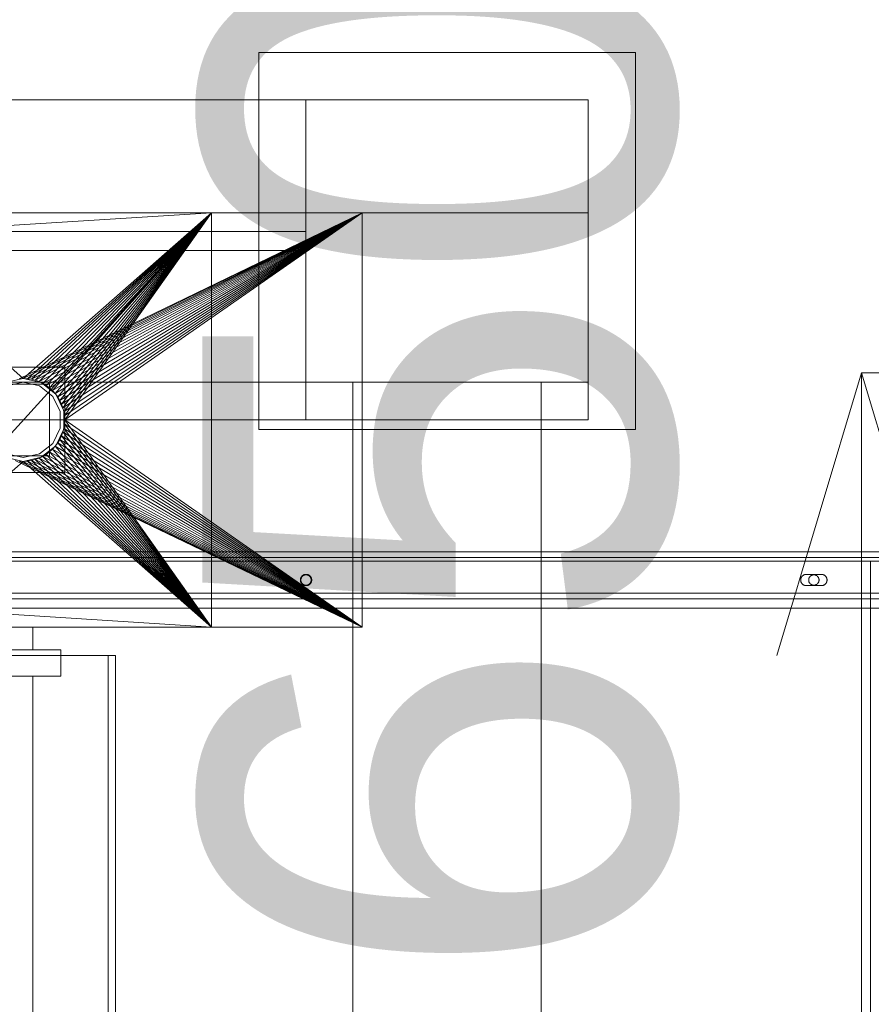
# Model space of a CAD drawing. Header units: millimetres. Extents: x -1970 to 61924, y -58230 to 6847.
# Tile 610 of 656: x 25648 to 26100, y -17990 to -17468. Entities that reach past the tile are written whole.
import ezdxf

# ---------------------------------------------------------------- set-up
doc = ezdxf.new("R2010")
doc.units = ezdxf.units.MM
for name, color, linetype, lineweight in [('COTAS_P', 1, 'Continuous', 0), ('superior_briquetadora', 7, 'Continuous', 0), ('superior_C05', 7, 'Continuous', 0)]:
    doc.layers.add(name, color=color, linetype=linetype, lineweight=lineweight)
doc.dimstyles.new('R19_100', dxfattribs={"dimtxt": 250, "dimasz": 150, "dimexe": 150, "dimexo": 80, "dimgap": 100, "dimtad": 1, "dimtih": 1, "dimtoh": 1, "dimdsep": 46, "dimcen": 0.09, "dimadec": 0, "dimazin": 0, "dimtfac": 1, "dimtdec": 4, "dimtofl": 0, "dimtmove": 0, "dimatfit": 3, "dimfxl": 1, "dimtolj": 1, "dimtzin": 0, "dimarcsym": 0})

# ---------------------------------------------------------------- blocks, each defined once
blk = doc.blocks.new('DIM_R26_29')
at = {"layer": 'COTAS_P'}
for p, q in [((24250.07, -17080), (24400.07, -17035)), ((26750.07, -17080), (26600.07, -17035)), ((24250.07, -17980), (24250.07, -17080)), ((24250.07, -17080), (26750.07, -17080)), ((24250.07, -17080), (24400.07, -17125)), ((26750.07, -17080), (26600.07, -17125)), ((26750.07, -17980), (26750.07, -17080))]:
    blk.add_line(p, q, dxfattribs=at)
blk.add_text('2500 P', height=250, dxfattribs=at).set_placement((25500.07, -16980))
blk = doc.blocks.new('DIM_R26_42')
at = {"layer": 'COTAS_P'}
for p, q in [((26095.07, -17655), (26050.07, -17805)), ((26795.07, -17655), (26095.07, -17655)), ((26095.07, -18305), (26095.07, -17655)), ((26095.07, -17655), (26140.07, -17805)), ((26095.07, -18305), (26050.07, -18155)), ((26095.07, -18305), (26140.07, -18155)), ((26795.07, -18305), (26095.07, -18305))]:
    blk.add_line(p, q, dxfattribs=at)
blk.add_text('650 P', height=250, rotation=90, dxfattribs=at).set_placement((25995.07, -17980))

msp = doc.modelspace()

# ---------------------------------------------------------------- linework, layer by layer
at = {"layer": 'superior_briquetadora'}
for p, q in [((25775.067, -17685), (25775.067, -17485)), ((25775.067, -17485), (25975.067, -17485)), ((25975.067, -17685), (25975.067, -17485)), ((23750.067, -17510), (25950.067, -17510)), ((23900.067, -17510), (25800.067, -17510)), ((25800.067, -17660), (25800.067, -17510)), ((25800.067, -17510), (25950.067, -17510)), ((25950.067, -17660), (25950.067, -17510)), ((25950.067, -17570), (25950.067, -17510)), ((25950.067, -17680), (25950.067, -17510)), ((23750.067, -17570), (25950.067, -17570)), ((23870.067, -17570), (25830.067, -17570)), ((25746.067, -17570), (24243.401, -17570)), ((25350.067, -17570), (25830.067, -17570)), ((25746.067, -17570), (25470.067, -17570)), ((25750.067, -17570), (25550.067, -17570)), ((25550.067, -17570), (25650.067, -17658)), ((25550.067, -17570), (25770.898, -17570)), ((25550.067, -17570), (25830.067, -17570)), ((25550.067, -17790), (25750.067, -17570)), ((25750.067, -17570), (25561.091, -17778)), ((25750.067, -17570), (25561.091, -17582)), ((25830.067, -17570), (25647.911, -17658.106)), ((25650.067, -17658), (25750.067, -17570)), ((25830.067, -17570), (25650.067, -17658)), ((25652.224, -17658.106), (25750.067, -17570)), ((25830.067, -17570), (25652.224, -17658.106)), ((25654.359, -17658.423), (25750.067, -17570)), ((25830.067, -17570), (25654.359, -17658.423)), ((25656.454, -17658.947), (25750.067, -17570)), ((25830.067, -17570), (25656.454, -17658.947)), ((25658.487, -17659.675), (25750.067, -17570)), ((25830.067, -17570), (25658.487, -17659.675)), ((25660.438, -17660.598), (25750.067, -17570)), ((25830.067, -17570), (25660.438, -17660.598)), ((25662.29, -17661.708), (25750.067, -17570)), ((25830.067, -17570), (25662.29, -17661.708)), ((25664.024, -17662.994), (25750.067, -17570)), ((25830.067, -17570), (25664.024, -17662.994)), ((25665.624, -17664.444), (25750.067, -17570)), ((25830.067, -17570), (25665.624, -17664.444)), ((25667.074, -17666.043), (25750.067, -17570)), ((25830.067, -17570), (25667.074, -17666.043)), ((25668.36, -17667.777), (25750.067, -17570)), ((25830.067, -17570), (25668.36, -17667.777)), ((25669.47, -17669.629), (25750.067, -17570)), ((25830.067, -17570), (25669.47, -17669.629)), ((25670.393, -17671.581), (25750.067, -17570)), ((25830.067, -17570), (25670.393, -17671.581)), ((25671.12, -17673.614), (25750.067, -17570)), ((25830.067, -17570), (25671.12, -17673.614)), ((25671.645, -17675.708), (25750.067, -17570)), ((25830.067, -17570), (25671.645, -17675.708)), ((25671.962, -17677.844), (25750.067, -17570)), ((25830.067, -17570), (25671.962, -17677.844)), ((25750.067, -17570), (25672.067, -17680)), ((25830.067, -17570), (25672.067, -17680)), ((25770.898, -17570), (25746.067, -17570)), ((25750.067, -17790), (25750.067, -17570)), ((25750.067, -17570), (25813.162, -17570)), ((25750.067, -17570), (25819.673, -17570)), ((25750.067, -17570), (25820.656, -17570)), ((25830.067, -17570), (25750.067, -17570)), ((25813.162, -17570), (25770.898, -17570)), ((25819.673, -17570), (25813.162, -17570)), ((25820.656, -17570), (25819.673, -17570)), ((25830.067, -17570), (25820.656, -17570)), ((25830.067, -17583.45), (25830.067, -17570)), ((25830.067, -17570), (25830.067, -17790)), ((25950.067, -17680), (25950.067, -17570)), ((23900.067, -17580), (25800.067, -17580)), ((25800.067, -17590), (25800.067, -17580)), ((25830.067, -17790), (25830.067, -17583.45)), ((23900.067, -17590), (25800.067, -17590)), ((25672.067, -17652), (25628.067, -17652)), ((25672.067, -17708), (25672.067, -17652)), ((25650.067, -17658), (25640.522, -17660.179)), ((25650.067, -17658), (25647.911, -17658.106)), ((25659.613, -17660.179), (25650.067, -17658)), ((25652.224, -17658.106), (25650.067, -17658)), ((25654.359, -17658.423), (25652.224, -17658.106)), ((25656.454, -17658.947), (25654.359, -17658.423)), ((25658.487, -17659.675), (25656.454, -17658.947)), ((23900.067, -17660), (25800.067, -17660)), ((25664.067, -17661), (25636.067, -17661)), ((25650.067, -17660), (25641.39, -17661.981)), ((25658.745, -17661.981), (25650.067, -17660)), ((25660.438, -17660.598), (25658.487, -17659.675)), ((25665.704, -17667.53), (25658.745, -17661.981)), ((25667.268, -17666.283), (25659.613, -17660.179)), ((25662.29, -17661.708), (25660.438, -17660.598)), ((25664.024, -17662.994), (25662.29, -17661.708)), ((25665.624, -17664.444), (25664.024, -17662.994)), ((25664.067, -17699), (25664.067, -17661)), ((25667.074, -17666.043), (25665.624, -17664.444)), ((25800.067, -17660), (25950.067, -17660)), ((25800.067, -17680), (25800.067, -17660)), ((25825.067, -18720.639), (25825.067, -17660)), ((25825.067, -17660), (25925.067, -17660)), ((25825.067, -18674.804), (25825.067, -17660)), ((25925.067, -18720.639), (25925.067, -17660)), ((25925.067, -18674.804), (25925.067, -17660)), ((25950.067, -17680), (25950.067, -17660)), ((25669.566, -17675.55), (25665.704, -17667.53)), ((25668.36, -17667.777), (25667.074, -17666.043)), ((25671.516, -17675.105), (25667.268, -17666.283)), ((25669.47, -17669.629), (25668.36, -17667.777)), ((25670.393, -17671.581), (25669.47, -17669.629)), ((25671.12, -17673.614), (25670.393, -17671.581)), ((25671.645, -17675.708), (25671.12, -17673.614)), ((25950.067, -17680), (23750.067, -17680)), ((24150.067, -17680), (25950.067, -17680)), ((24150.067, -17680), (25800.067, -17680)), ((25669.566, -17684.45), (25669.566, -17675.55)), ((25671.516, -17684.895), (25671.516, -17675.105)), ((25671.962, -17677.844), (25671.645, -17675.708)), ((25672.067, -17680), (25671.962, -17677.844)), ((25672.067, -17680), (25671.962, -17682.156)), ((25672.067, -17680), (25750.067, -17790)), ((25672.067, -17680), (25830.067, -17790)), ((25800.067, -17680), (25950.067, -17680)), ((25665.704, -17692.47), (25669.566, -17684.45)), ((25667.268, -17693.717), (25671.516, -17684.895)), ((25671.645, -17684.292), (25671.12, -17686.386)), ((25671.645, -17684.292), (25671.962, -17682.156)), ((25671.645, -17684.292), (25750.067, -17790)), ((25830.067, -17790), (25671.645, -17684.292)), ((25671.962, -17682.156), (25750.067, -17790)), ((25830.067, -17790), (25671.962, -17682.156)), ((25775.067, -17685), (25975.067, -17685)), ((25668.36, -17692.223), (25669.47, -17690.371)), ((25670.393, -17688.419), (25669.47, -17690.371)), ((25669.47, -17690.371), (25750.067, -17790)), ((25830.067, -17790), (25669.47, -17690.371)), ((25670.393, -17688.419), (25671.12, -17686.386)), ((25670.393, -17688.419), (25750.067, -17790)), ((25830.067, -17790), (25670.393, -17688.419)), ((25671.12, -17686.386), (25750.067, -17790)), ((25830.067, -17790), (25671.12, -17686.386)), ((25658.745, -17698.019), (25665.704, -17692.47)), ((25659.613, -17699.821), (25667.268, -17693.717)), ((25664.024, -17697.006), (25665.624, -17695.556)), ((25667.074, -17693.957), (25665.624, -17695.556)), ((25665.624, -17695.556), (25750.067, -17790)), ((25830.067, -17790), (25665.624, -17695.556)), ((25667.074, -17693.957), (25668.36, -17692.223)), ((25667.074, -17693.957), (25750.067, -17790)), ((25830.067, -17790), (25667.074, -17693.957)), ((25668.36, -17692.223), (25750.067, -17790)), ((25830.067, -17790), (25668.36, -17692.223)), ((25636.067, -17699), (25664.067, -17699)), ((25640.522, -17699.821), (25650.067, -17702)), ((25641.39, -17698.019), (25650.067, -17700)), ((25650.067, -17700), (25658.745, -17698.019)), ((25650.067, -17702), (25659.613, -17699.821)), ((25654.359, -17701.577), (25656.454, -17701.053)), ((25656.454, -17701.053), (25658.487, -17700.325)), ((25656.454, -17701.053), (25750.067, -17790)), ((25656.454, -17701.053), (25830.067, -17790)), ((25658.487, -17700.325), (25660.438, -17699.402)), ((25658.487, -17700.325), (25750.067, -17790)), ((25658.487, -17700.325), (25830.067, -17790)), ((25662.29, -17698.292), (25660.438, -17699.402)), ((25660.438, -17699.402), (25750.067, -17790)), ((25660.438, -17699.402), (25830.067, -17790)), ((25664.024, -17697.006), (25662.29, -17698.292)), ((25662.29, -17698.292), (25750.067, -17790)), ((25662.29, -17698.292), (25830.067, -17790)), ((25664.024, -17697.006), (25750.067, -17790)), ((25664.024, -17697.006), (25830.067, -17790)), ((25650.067, -17702), (25550.067, -17790)), ((25645.775, -17701.577), (25830.067, -17790)), ((25647.911, -17701.894), (25650.067, -17702)), ((25647.911, -17701.894), (25830.067, -17790)), ((25650.067, -17702), (25652.224, -17701.894)), ((25650.067, -17702), (25750.067, -17790)), ((25650.067, -17702), (25830.067, -17790)), ((25652.224, -17701.894), (25654.359, -17701.577)), ((25652.224, -17701.894), (25750.067, -17790)), ((25652.224, -17701.894), (25830.067, -17790)), ((25654.359, -17701.577), (25750.067, -17790)), ((25654.359, -17701.577), (25830.067, -17790)), ((25628.067, -17708), (25672.067, -17708)), ((25750.067, -17790), (25561.091, -17778)), ((25830.067, -17790), (23870.067, -17790)), ((25830.067, -17790), (25350.067, -17790)), ((25456.734, -17790), (25746.067, -17790)), ((25470.067, -17790), (25746.067, -17790)), ((25550.067, -17790), (25750.067, -17790)), ((25550.067, -17790), (25770.898, -17790)), ((25830.067, -17790), (25550.067, -17790)), ((25645.655, -17790), (25652.592, -17790)), ((25652.592, -17790), (25655.067, -17790)), ((25655.067, -17790), (25655.067, -17802)), ((25746.067, -17790), (25770.898, -17790)), ((25750.067, -17790), (25813.162, -17790)), ((25819.673, -17790), (25750.067, -17790)), ((25820.656, -17790), (25750.067, -17790)), ((25830.067, -17790), (25750.067, -17790)), ((25770.898, -17790), (25813.162, -17790)), ((25813.162, -17790), (25819.673, -17790)), ((25819.673, -17790), (25820.656, -17790)), ((25820.656, -17790), (25830.067, -17790)), ((25670.067, -17802), (25590.067, -17802)), ((25605.067, -17805), (25695.067, -17805)), ((25699.067, -17805), (25609.067, -17805)), ((25652.592, -17802), (25645.655, -17802)), ((25655.067, -17802), (25652.592, -17802)), ((25670.067, -17816), (25670.067, -17802)), ((25695.067, -17805), (25695.067, -18195)), ((25695.067, -17805), (25699.067, -17805)), ((25699.067, -17805), (25699.067, -18195)), ((25670.067, -17816), (25590.067, -17816)), ((25645.655, -17816), (25652.592, -17816)), ((25652.592, -17816), (25655.067, -17816)), ((25655.067, -17816), (25655.067, -18194))]:
    msp.add_line(p, q, dxfattribs=at)
at = {"layer": 'superior_C05'}
for p, q in [((24310.067, -17750), (26690.067, -17750)), ((24310.067, -17753), (26690.067, -17753)), ((24300.067, -17755), (26700.067, -17755)), ((24310.067, -17755), (26690.067, -17755)), ((25500.567, -17755), (26099.817, -17755)), ((26099.817, -18205), (26099.817, -17755)), ((25797.428, -17763.835), (25797.373, -17763.974)), ((25797.49, -17763.698), (25797.428, -17763.835)), ((25797.558, -17763.565), (25797.49, -17763.698)), ((25797.633, -17763.436), (25797.558, -17763.565)), ((25797.714, -17763.31), (25797.633, -17763.436)), ((25797.715, -17763.807), (25797.658, -17763.932)), ((25797.801, -17763.189), (25797.714, -17763.31)), ((25797.777, -17763.685), (25797.715, -17763.807)), ((25797.846, -17763.566), (25797.777, -17763.685)), ((25797.894, -17763.072), (25797.801, -17763.189)), ((25797.92, -17763.451), (25797.846, -17763.566)), ((25797.993, -17762.959), (25797.894, -17763.072)), ((25798, -17763.34), (25797.92, -17763.451)), ((25798.098, -17762.852), (25797.993, -17762.959)), ((25798.086, -17763.232), (25798, -17763.34)), ((25798.177, -17763.13), (25798.086, -17763.232)), ((25798.207, -17762.751), (25798.098, -17762.852)), ((25798.272, -17763.031), (25798.177, -17763.13)), ((25798.322, -17762.655), (25798.207, -17762.751)), ((25798.373, -17762.938), (25798.272, -17763.031)), ((25798.441, -17762.564), (25798.322, -17762.655)), ((25798.478, -17762.85), (25798.373, -17762.938)), ((25798.565, -17762.48), (25798.441, -17762.564)), ((25798.587, -17762.767), (25798.478, -17762.85)), ((25798.692, -17762.402), (25798.565, -17762.48)), ((25798.7, -17762.69), (25798.587, -17762.767)), ((25798.824, -17762.33), (25798.692, -17762.402)), ((25798.817, -17762.618), (25798.7, -17762.69)), ((25798.938, -17762.553), (25798.817, -17762.618)), ((25798.959, -17762.265), (25798.824, -17762.33)), ((25799.061, -17762.493), (25798.938, -17762.553)), ((25799.096, -17762.207), (25798.959, -17762.265)), ((25799.188, -17762.44), (25799.061, -17762.493)), ((25799.237, -17762.156), (25799.096, -17762.207)), ((25799.317, -17762.393), (25799.188, -17762.44)), ((25799.38, -17762.112), (25799.237, -17762.156)), ((25799.448, -17762.353), (25799.317, -17762.393)), ((25799.525, -17762.075), (25799.38, -17762.112)), ((25799.581, -17762.319), (25799.448, -17762.353)), ((25799.672, -17762.046), (25799.525, -17762.075)), ((25799.715, -17762.292), (25799.581, -17762.319)), ((25799.819, -17762.023), (25799.672, -17762.046)), ((25799.851, -17762.271), (25799.715, -17762.292)), ((25799.968, -17762.008), (25799.819, -17762.023)), ((25799.987, -17762.258), (25799.851, -17762.271)), ((25800.118, -17762.001), (25799.968, -17762.008)), ((25800.124, -17762.251), (25799.987, -17762.258)), ((25800.267, -17762.001), (25800.118, -17762.001)), ((25800.261, -17762.251), (25800.124, -17762.251)), ((25800.398, -17762.258), (25800.261, -17762.251)), ((25800.417, -17762.008), (25800.267, -17762.001)), ((25800.534, -17762.271), (25800.398, -17762.258)), ((25800.566, -17762.023), (25800.417, -17762.008)), ((25800.67, -17762.292), (25800.534, -17762.271)), ((25800.713, -17762.046), (25800.566, -17762.023)), ((25800.804, -17762.319), (25800.67, -17762.292)), ((25800.86, -17762.075), (25800.713, -17762.046)), ((25800.937, -17762.353), (25800.804, -17762.319)), ((25801.005, -17762.112), (25800.86, -17762.075)), ((25801.068, -17762.393), (25800.937, -17762.353)), ((25801.148, -17762.156), (25801.005, -17762.112)), ((25801.197, -17762.44), (25801.068, -17762.393)), ((25801.289, -17762.207), (25801.148, -17762.156)), ((25801.324, -17762.493), (25801.197, -17762.44)), ((25801.426, -17762.265), (25801.289, -17762.207)), ((25801.447, -17762.553), (25801.324, -17762.493)), ((25801.561, -17762.33), (25801.426, -17762.265)), ((25801.567, -17762.618), (25801.447, -17762.553)), ((25801.692, -17762.402), (25801.561, -17762.33)), ((25801.684, -17762.69), (25801.567, -17762.618)), ((25801.798, -17762.767), (25801.684, -17762.69)), ((25801.82, -17762.48), (25801.692, -17762.402)), ((25801.907, -17762.85), (25801.798, -17762.767)), ((25801.944, -17762.564), (25801.82, -17762.48)), ((25802.012, -17762.938), (25801.907, -17762.85)), ((25802.063, -17762.655), (25801.944, -17762.564)), ((25802.113, -17763.031), (25802.012, -17762.938)), ((25802.178, -17762.751), (25802.063, -17762.655)), ((25802.208, -17763.13), (25802.113, -17763.031)), ((25802.287, -17762.852), (25802.178, -17762.751)), ((25802.299, -17763.232), (25802.208, -17763.13)), ((25802.392, -17762.959), (25802.287, -17762.852)), ((25802.385, -17763.34), (25802.299, -17763.232)), ((25802.465, -17763.451), (25802.385, -17763.34)), ((25802.491, -17763.072), (25802.392, -17762.959)), ((25802.539, -17763.566), (25802.465, -17763.451)), ((25802.584, -17763.189), (25802.491, -17763.072)), ((25802.608, -17763.685), (25802.539, -17763.566)), ((25802.671, -17763.31), (25802.584, -17763.189)), ((25802.67, -17763.807), (25802.608, -17763.685)), ((25802.727, -17763.932), (25802.67, -17763.807)), ((25802.752, -17763.436), (25802.671, -17763.31)), ((25802.827, -17763.565), (25802.752, -17763.436)), ((25802.895, -17763.698), (25802.827, -17763.565)), ((25802.957, -17763.835), (25802.895, -17763.698)), ((25803.012, -17763.974), (25802.957, -17763.835)), ((26063.083, -17763.766), (26063.025, -17763.904)), ((26063.148, -17763.631), (26063.083, -17763.766)), ((26063.219, -17763.5), (26063.148, -17763.631)), ((26063.297, -17763.372), (26063.219, -17763.5)), ((26063.382, -17763.249), (26063.297, -17763.372)), ((26063.472, -17763.13), (26063.382, -17763.249)), ((26063.568, -17763.015), (26063.472, -17763.13)), ((26063.67, -17762.905), (26063.568, -17763.015)), ((26063.777, -17762.801), (26063.67, -17762.905)), ((26063.889, -17762.702), (26063.777, -17762.801)), ((26064.006, -17762.609), (26063.889, -17762.702)), ((26064.128, -17762.521), (26064.006, -17762.609)), ((26064.253, -17762.44), (26064.128, -17762.521)), ((26064.383, -17762.365), (26064.253, -17762.44)), ((26064.516, -17762.297), (26064.383, -17762.365)), ((26064.652, -17762.236), (26064.516, -17762.297)), ((26064.791, -17762.181), (26064.652, -17762.236)), ((26064.933, -17762.133), (26064.791, -17762.181)), ((26065.077, -17762.093), (26064.933, -17762.133)), ((26065.223, -17762.059), (26065.077, -17762.093)), ((26065.37, -17762.034), (26065.223, -17762.059)), ((26065.519, -17762.015), (26065.37, -17762.034)), ((26065.668, -17762.004), (26065.519, -17762.015)), ((26065.817, -17762), (26065.668, -17762.004)), ((26065.817, -17762), (26073.817, -17762)), ((26067.34, -17763.807), (26067.283, -17763.932)), ((26067.402, -17763.685), (26067.34, -17763.807)), ((26067.471, -17763.566), (26067.402, -17763.685)), ((26067.545, -17763.451), (26067.471, -17763.566)), ((26067.625, -17763.34), (26067.545, -17763.451)), ((26067.711, -17763.232), (26067.625, -17763.34)), ((26067.802, -17763.13), (26067.711, -17763.232)), ((26067.897, -17763.031), (26067.802, -17763.13)), ((26067.998, -17762.938), (26067.897, -17763.031)), ((26068.103, -17762.85), (26067.998, -17762.938)), ((26068.212, -17762.767), (26068.103, -17762.85)), ((26068.325, -17762.69), (26068.212, -17762.767)), ((26068.442, -17762.618), (26068.325, -17762.69)), ((26068.563, -17762.553), (26068.442, -17762.618)), ((26068.686, -17762.493), (26068.563, -17762.553)), ((26068.813, -17762.44), (26068.686, -17762.493)), ((26068.942, -17762.393), (26068.813, -17762.44)), ((26069.073, -17762.353), (26068.942, -17762.393)), ((26069.206, -17762.319), (26069.073, -17762.353)), ((26069.34, -17762.292), (26069.206, -17762.319)), ((26069.476, -17762.271), (26069.34, -17762.292)), ((26069.612, -17762.258), (26069.476, -17762.271)), ((26069.749, -17762.251), (26069.612, -17762.258)), ((26069.886, -17762.251), (26069.749, -17762.251)), ((26070.023, -17762.258), (26069.886, -17762.251)), ((26070.159, -17762.271), (26070.023, -17762.258)), ((26070.295, -17762.292), (26070.159, -17762.271)), ((26070.429, -17762.319), (26070.295, -17762.292)), ((26070.562, -17762.353), (26070.429, -17762.319)), ((26070.693, -17762.393), (26070.562, -17762.353)), ((26070.822, -17762.44), (26070.693, -17762.393)), ((26070.949, -17762.493), (26070.822, -17762.44)), ((26071.072, -17762.553), (26070.949, -17762.493)), ((26071.192, -17762.618), (26071.072, -17762.553)), ((26071.309, -17762.69), (26071.192, -17762.618)), ((26071.423, -17762.767), (26071.309, -17762.69)), ((26071.532, -17762.85), (26071.423, -17762.767)), ((26071.637, -17762.938), (26071.532, -17762.85)), ((26071.738, -17763.031), (26071.637, -17762.938)), ((26071.833, -17763.13), (26071.738, -17763.031)), ((26071.924, -17763.232), (26071.833, -17763.13)), ((26072.01, -17763.34), (26071.924, -17763.232)), ((26072.09, -17763.451), (26072.01, -17763.34)), ((26072.164, -17763.566), (26072.09, -17763.451)), ((26072.233, -17763.685), (26072.164, -17763.566)), ((26072.295, -17763.807), (26072.233, -17763.685)), ((26072.352, -17763.932), (26072.295, -17763.807)), ((26073.817, -17762), (26073.965, -17762.004)), ((26074.112, -17762.014), (26073.965, -17762.004)), ((26074.258, -17762.032), (26074.112, -17762.014)), ((26074.403, -17762.058), (26074.258, -17762.032)), ((26074.546, -17762.09), (26074.403, -17762.058)), ((26074.688, -17762.129), (26074.546, -17762.09)), ((26074.828, -17762.175), (26074.688, -17762.129)), ((26074.966, -17762.228), (26074.828, -17762.175)), ((26075.1, -17762.288), (26074.966, -17762.228)), ((26075.232, -17762.354), (26075.1, -17762.288)), ((26075.36, -17762.427), (26075.232, -17762.354)), ((26075.484, -17762.506), (26075.36, -17762.427)), ((26075.605, -17762.59), (26075.484, -17762.506)), ((26075.721, -17762.681), (26075.605, -17762.59)), ((26075.832, -17762.777), (26075.721, -17762.681)), ((26075.939, -17762.879), (26075.832, -17762.777)), ((26076.04, -17762.985), (26075.939, -17762.879)), ((26076.137, -17763.097), (26076.04, -17762.985)), ((26076.227, -17763.213), (26076.137, -17763.097)), ((26076.312, -17763.333), (26076.227, -17763.213)), ((26076.391, -17763.458), (26076.312, -17763.333)), ((26076.463, -17763.586), (26076.391, -17763.458)), ((26076.529, -17763.717), (26076.463, -17763.586)), ((26076.589, -17763.852), (26076.529, -17763.717)), ((26076.642, -17763.989), (26076.589, -17763.852)), ((25797.196, -17764.85), (25797.192, -17765)), ((25797.192, -17765), (25797.196, -17765.15)), ((25797.207, -17764.701), (25797.196, -17764.85)), ((25797.196, -17765.15), (25797.207, -17765.299)), ((25797.226, -17764.553), (25797.207, -17764.701)), ((25797.207, -17765.299), (25797.226, -17765.447)), ((25797.252, -17764.406), (25797.226, -17764.553)), ((25797.226, -17765.447), (25797.252, -17765.594)), ((25797.285, -17764.26), (25797.252, -17764.406)), ((25797.252, -17765.594), (25797.285, -17765.74)), ((25797.326, -17764.116), (25797.285, -17764.26)), ((25797.285, -17765.74), (25797.326, -17765.884)), ((25797.373, -17763.974), (25797.326, -17764.116)), ((25797.326, -17765.884), (25797.373, -17766.026)), ((25797.373, -17766.026), (25797.428, -17766.165)), ((25797.428, -17766.165), (25797.49, -17766.302)), ((25797.446, -17764.863), (25797.442, -17765)), ((25797.442, -17765), (25797.446, -17765.137)), ((25797.456, -17764.726), (25797.446, -17764.863)), ((25797.446, -17765.137), (25797.456, -17765.274)), ((25797.473, -17764.59), (25797.456, -17764.726)), ((25797.456, -17765.274), (25797.473, -17765.41)), ((25797.497, -17764.455), (25797.473, -17764.59)), ((25797.473, -17765.41), (25797.497, -17765.545)), ((25797.49, -17766.302), (25797.558, -17766.435)), ((25797.528, -17764.321), (25797.497, -17764.455)), ((25797.497, -17765.545), (25797.528, -17765.679)), ((25797.565, -17764.189), (25797.528, -17764.321)), ((25797.528, -17765.679), (25797.565, -17765.811)), ((25797.558, -17766.435), (25797.633, -17766.564)), ((25797.608, -17764.059), (25797.565, -17764.189)), ((25797.565, -17765.811), (25797.608, -17765.941)), ((25797.658, -17763.932), (25797.608, -17764.059)), ((25797.608, -17765.941), (25797.658, -17766.068)), ((25797.633, -17766.564), (25797.714, -17766.69)), ((25797.658, -17766.068), (25797.715, -17766.193)), ((25797.714, -17766.69), (25797.801, -17766.811)), ((25797.715, -17766.193), (25797.777, -17766.315)), ((25797.777, -17766.315), (25797.846, -17766.434)), ((25797.801, -17766.811), (25797.894, -17766.928)), ((25797.846, -17766.434), (25797.92, -17766.549)), ((25797.894, -17766.928), (25797.993, -17767.041)), ((25797.92, -17766.549), (25798, -17766.66)), ((25797.993, -17767.041), (25798.098, -17767.148)), ((25798, -17766.66), (25798.086, -17766.768)), ((25798.086, -17766.768), (25798.177, -17766.87)), ((25798.098, -17767.148), (25798.207, -17767.249)), ((25798.177, -17766.87), (25798.272, -17766.969)), ((25798.207, -17767.249), (25798.322, -17767.345)), ((25798.272, -17766.969), (25798.373, -17767.062)), ((25798.322, -17767.345), (25798.441, -17767.436)), ((25798.373, -17767.062), (25798.478, -17767.15)), ((25798.441, -17767.436), (25798.565, -17767.52)), ((25798.478, -17767.15), (25798.587, -17767.233)), ((25798.565, -17767.52), (25798.692, -17767.598)), ((25798.587, -17767.233), (25798.7, -17767.31)), ((25798.692, -17767.598), (25798.824, -17767.67)), ((25798.7, -17767.31), (25798.817, -17767.382)), ((25798.817, -17767.382), (25798.938, -17767.447)), ((25798.824, -17767.67), (25798.959, -17767.735)), ((25798.938, -17767.447), (25799.061, -17767.507)), ((25798.959, -17767.735), (25799.096, -17767.793)), ((25799.061, -17767.507), (25799.188, -17767.56)), ((25799.096, -17767.793), (25799.237, -17767.844)), ((25799.188, -17767.56), (25799.317, -17767.607)), ((25799.237, -17767.844), (25799.38, -17767.888)), ((25799.317, -17767.607), (25799.448, -17767.647)), ((25799.38, -17767.888), (25799.525, -17767.925)), ((25799.448, -17767.647), (25799.581, -17767.681)), ((25799.525, -17767.925), (25799.672, -17767.954)), ((25799.581, -17767.681), (25799.715, -17767.708)), ((25799.672, -17767.954), (25799.819, -17767.977)), ((25799.715, -17767.708), (25799.851, -17767.729)), ((25799.819, -17767.977), (25799.968, -17767.992)), ((25799.851, -17767.729), (25799.987, -17767.742)), ((25799.968, -17767.992), (25800.118, -17767.999)), ((25799.987, -17767.742), (25800.124, -17767.749)), ((25800.118, -17767.999), (25800.267, -17767.999)), ((25800.124, -17767.749), (25800.261, -17767.749)), ((25800.261, -17767.749), (25800.398, -17767.742)), ((25800.267, -17767.999), (25800.417, -17767.992)), ((25800.398, -17767.742), (25800.534, -17767.729)), ((25800.417, -17767.992), (25800.566, -17767.977)), ((25800.534, -17767.729), (25800.67, -17767.708)), ((25800.566, -17767.977), (25800.713, -17767.954)), ((25800.67, -17767.708), (25800.804, -17767.681)), ((25800.713, -17767.954), (25800.86, -17767.925)), ((25800.804, -17767.681), (25800.937, -17767.647)), ((25800.86, -17767.925), (25801.005, -17767.888)), ((25800.937, -17767.647), (25801.068, -17767.607)), ((25801.005, -17767.888), (25801.148, -17767.844)), ((25801.068, -17767.607), (25801.197, -17767.56)), ((25801.148, -17767.844), (25801.289, -17767.793)), ((25801.197, -17767.56), (25801.324, -17767.507)), ((25801.289, -17767.793), (25801.426, -17767.735)), ((25801.324, -17767.507), (25801.447, -17767.447)), ((25801.426, -17767.735), (25801.561, -17767.67)), ((25801.447, -17767.447), (25801.567, -17767.382)), ((25801.561, -17767.67), (25801.692, -17767.598)), ((25801.567, -17767.382), (25801.684, -17767.31)), ((25801.684, -17767.31), (25801.798, -17767.233)), ((25801.692, -17767.598), (25801.82, -17767.52)), ((25801.798, -17767.233), (25801.907, -17767.15)), ((25801.82, -17767.52), (25801.944, -17767.436)), ((25801.907, -17767.15), (25802.012, -17767.062)), ((25801.944, -17767.436), (25802.063, -17767.345)), ((25802.012, -17767.062), (25802.113, -17766.969)), ((25802.063, -17767.345), (25802.178, -17767.249)), ((25802.113, -17766.969), (25802.208, -17766.87)), ((25802.178, -17767.249), (25802.287, -17767.148)), ((25802.208, -17766.87), (25802.299, -17766.768)), ((25802.287, -17767.148), (25802.392, -17767.041)), ((25802.299, -17766.768), (25802.385, -17766.66)), ((25802.385, -17766.66), (25802.465, -17766.549)), ((25802.392, -17767.041), (25802.491, -17766.928)), ((25802.465, -17766.549), (25802.539, -17766.434)), ((25802.491, -17766.928), (25802.584, -17766.811)), ((25802.539, -17766.434), (25802.608, -17766.315)), ((25802.584, -17766.811), (25802.671, -17766.69)), ((25802.608, -17766.315), (25802.67, -17766.193)), ((25802.67, -17766.193), (25802.727, -17766.068)), ((25802.671, -17766.69), (25802.752, -17766.564)), ((25802.777, -17764.059), (25802.727, -17763.932)), ((25802.727, -17766.068), (25802.777, -17765.941)), ((25802.752, -17766.564), (25802.827, -17766.435)), ((25802.82, -17764.189), (25802.777, -17764.059)), ((25802.777, -17765.941), (25802.82, -17765.811)), ((25802.857, -17764.321), (25802.82, -17764.189)), ((25802.82, -17765.811), (25802.857, -17765.679)), ((25802.827, -17766.435), (25802.895, -17766.302)), ((25802.888, -17764.455), (25802.857, -17764.321)), ((25802.857, -17765.679), (25802.888, -17765.545)), ((25802.912, -17764.59), (25802.888, -17764.455)), ((25802.888, -17765.545), (25802.912, -17765.41)), ((25802.895, -17766.302), (25802.957, -17766.165)), ((25802.929, -17764.726), (25802.912, -17764.59)), ((25802.912, -17765.41), (25802.929, -17765.274)), ((25802.939, -17764.863), (25802.929, -17764.726)), ((25802.929, -17765.274), (25802.939, -17765.137)), ((25802.942, -17765), (25802.939, -17764.863)), ((25802.942, -17765), (25802.939, -17765.137)), ((25802.957, -17766.165), (25803.012, -17766.026)), ((25803.059, -17764.116), (25803.012, -17763.974)), ((25803.012, -17766.026), (25803.059, -17765.884)), ((25803.1, -17764.26), (25803.059, -17764.116)), ((25803.059, -17765.884), (25803.1, -17765.74)), ((25803.133, -17764.406), (25803.1, -17764.26)), ((25803.1, -17765.74), (25803.133, -17765.594)), ((25803.159, -17764.553), (25803.133, -17764.406)), ((25803.133, -17765.594), (25803.159, -17765.447)), ((25803.178, -17764.701), (25803.159, -17764.553)), ((25803.159, -17765.447), (25803.178, -17765.299)), ((25803.189, -17764.85), (25803.178, -17764.701)), ((25803.178, -17765.299), (25803.189, -17765.15)), ((25803.192, -17765), (25803.189, -17764.85)), ((25803.192, -17765), (25803.189, -17765.15)), ((26062.826, -17764.776), (26062.818, -17764.925)), ((26062.818, -17764.925), (26062.818, -17765.075)), ((26062.818, -17765.075), (26062.826, -17765.224)), ((26062.841, -17764.627), (26062.826, -17764.776)), ((26062.826, -17765.224), (26062.841, -17765.373)), ((26062.863, -17764.479), (26062.841, -17764.627)), ((26062.841, -17765.373), (26062.863, -17765.521)), ((26062.893, -17764.332), (26062.863, -17764.479)), ((26062.863, -17765.521), (26062.893, -17765.668)), ((26062.93, -17764.187), (26062.893, -17764.332)), ((26062.893, -17765.668), (26062.93, -17765.813)), ((26062.974, -17764.045), (26062.93, -17764.187)), ((26062.93, -17765.813), (26062.974, -17765.955)), ((26063.025, -17763.904), (26062.974, -17764.045)), ((26062.974, -17765.955), (26063.025, -17766.096)), ((26063.025, -17766.096), (26063.083, -17766.234)), ((26063.083, -17766.234), (26063.148, -17766.369)), ((26063.148, -17766.369), (26063.219, -17766.5)), ((26063.219, -17766.5), (26063.297, -17766.628)), ((26063.297, -17766.628), (26063.382, -17766.751)), ((26063.382, -17766.751), (26063.472, -17766.87)), ((26063.472, -17766.87), (26063.568, -17766.985)), ((26063.568, -17766.985), (26063.67, -17767.095)), ((26063.67, -17767.095), (26063.777, -17767.199)), ((26063.777, -17767.199), (26063.889, -17767.298)), ((26063.889, -17767.298), (26064.006, -17767.391)), ((26064.006, -17767.391), (26064.128, -17767.479)), ((26064.128, -17767.479), (26064.253, -17767.56)), ((26064.253, -17767.56), (26064.383, -17767.635)), ((26064.383, -17767.635), (26064.516, -17767.703)), ((26064.516, -17767.703), (26064.652, -17767.764)), ((26064.652, -17767.764), (26064.791, -17767.819)), ((26064.791, -17767.819), (26064.933, -17767.867)), ((26064.933, -17767.867), (26065.077, -17767.907)), ((26065.077, -17767.907), (26065.223, -17767.941)), ((26065.223, -17767.941), (26065.37, -17767.966)), ((26065.37, -17767.966), (26065.519, -17767.985)), ((26065.519, -17767.985), (26065.668, -17767.996)), ((26065.817, -17768), (26065.668, -17767.996)), ((26073.817, -17768), (26065.817, -17768)), ((26067.071, -17764.863), (26067.067, -17765)), ((26067.067, -17765), (26067.071, -17765.137)), ((26067.081, -17764.726), (26067.071, -17764.863)), ((26067.071, -17765.137), (26067.081, -17765.274)), ((26067.098, -17764.59), (26067.081, -17764.726)), ((26067.081, -17765.274), (26067.098, -17765.41)), ((26067.122, -17764.455), (26067.098, -17764.59)), ((26067.098, -17765.41), (26067.122, -17765.545)), ((26067.153, -17764.321), (26067.122, -17764.455)), ((26067.122, -17765.545), (26067.153, -17765.679)), ((26067.19, -17764.189), (26067.153, -17764.321)), ((26067.153, -17765.679), (26067.19, -17765.811)), ((26067.233, -17764.059), (26067.19, -17764.189)), ((26067.19, -17765.811), (26067.233, -17765.941)), ((26067.283, -17763.932), (26067.233, -17764.059)), ((26067.233, -17765.941), (26067.283, -17766.068)), ((26067.283, -17766.068), (26067.34, -17766.193)), ((26067.34, -17766.193), (26067.402, -17766.315)), ((26067.402, -17766.315), (26067.471, -17766.434)), ((26067.471, -17766.434), (26067.545, -17766.549)), ((26067.545, -17766.549), (26067.625, -17766.66)), ((26067.625, -17766.66), (26067.711, -17766.768)), ((26067.711, -17766.768), (26067.802, -17766.87)), ((26067.802, -17766.87), (26067.897, -17766.969)), ((26067.897, -17766.969), (26067.998, -17767.062)), ((26067.998, -17767.062), (26068.103, -17767.15)), ((26068.103, -17767.15), (26068.212, -17767.233)), ((26068.212, -17767.233), (26068.325, -17767.31)), ((26068.325, -17767.31), (26068.442, -17767.382)), ((26068.442, -17767.382), (26068.563, -17767.447)), ((26068.563, -17767.447), (26068.686, -17767.507)), ((26068.686, -17767.507), (26068.813, -17767.56)), ((26068.813, -17767.56), (26068.942, -17767.607)), ((26068.942, -17767.607), (26069.073, -17767.647)), ((26069.073, -17767.647), (26069.206, -17767.681)), ((26069.206, -17767.681), (26069.34, -17767.708)), ((26069.34, -17767.708), (26069.476, -17767.729)), ((26069.476, -17767.729), (26069.612, -17767.742)), ((26069.612, -17767.742), (26069.749, -17767.749)), ((26069.749, -17767.749), (26069.886, -17767.749)), ((26069.886, -17767.749), (26070.023, -17767.742)), ((26070.023, -17767.742), (26070.159, -17767.729)), ((26070.159, -17767.729), (26070.295, -17767.708)), ((26070.295, -17767.708), (26070.429, -17767.681)), ((26070.429, -17767.681), (26070.562, -17767.647)), ((26070.562, -17767.647), (26070.693, -17767.607)), ((26070.693, -17767.607), (26070.822, -17767.56)), ((26070.822, -17767.56), (26070.949, -17767.507)), ((26070.949, -17767.507), (26071.072, -17767.447)), ((26071.072, -17767.447), (26071.192, -17767.382)), ((26071.192, -17767.382), (26071.309, -17767.31)), ((26071.309, -17767.31), (26071.423, -17767.233)), ((26071.423, -17767.233), (26071.532, -17767.15)), ((26071.532, -17767.15), (26071.637, -17767.062)), ((26071.637, -17767.062), (26071.738, -17766.969)), ((26071.738, -17766.969), (26071.833, -17766.87)), ((26071.833, -17766.87), (26071.924, -17766.768)), ((26071.924, -17766.768), (26072.01, -17766.66)), ((26072.01, -17766.66), (26072.09, -17766.549)), ((26072.09, -17766.549), (26072.164, -17766.434)), ((26072.164, -17766.434), (26072.233, -17766.315)), ((26072.233, -17766.315), (26072.295, -17766.193)), ((26072.295, -17766.193), (26072.352, -17766.068)), ((26072.402, -17764.059), (26072.352, -17763.932)), ((26072.352, -17766.068), (26072.402, -17765.941)), ((26072.445, -17764.189), (26072.402, -17764.059)), ((26072.402, -17765.941), (26072.445, -17765.811)), ((26072.482, -17764.321), (26072.445, -17764.189)), ((26072.445, -17765.811), (26072.482, -17765.679)), ((26072.513, -17764.455), (26072.482, -17764.321)), ((26072.482, -17765.679), (26072.513, -17765.545)), ((26072.537, -17764.59), (26072.513, -17764.455)), ((26072.513, -17765.545), (26072.537, -17765.41)), ((26072.554, -17764.726), (26072.537, -17764.59)), ((26072.537, -17765.41), (26072.554, -17765.274)), ((26072.564, -17764.863), (26072.554, -17764.726)), ((26072.554, -17765.274), (26072.564, -17765.137)), ((26072.567, -17765), (26072.564, -17764.863)), ((26072.567, -17765), (26072.564, -17765.137)), ((26073.817, -17768), (26073.965, -17767.996)), ((26073.965, -17767.996), (26074.112, -17767.986)), ((26074.112, -17767.986), (26074.258, -17767.968)), ((26074.258, -17767.968), (26074.403, -17767.942)), ((26074.403, -17767.942), (26074.546, -17767.91)), ((26074.546, -17767.91), (26074.688, -17767.871)), ((26074.688, -17767.871), (26074.828, -17767.825)), ((26074.828, -17767.825), (26074.966, -17767.772)), ((26074.966, -17767.772), (26075.1, -17767.712)), ((26075.1, -17767.712), (26075.232, -17767.646)), ((26075.232, -17767.646), (26075.36, -17767.573)), ((26075.36, -17767.573), (26075.484, -17767.494)), ((26075.484, -17767.494), (26075.605, -17767.41)), ((26075.605, -17767.41), (26075.721, -17767.319)), ((26075.721, -17767.319), (26075.832, -17767.223)), ((26075.832, -17767.223), (26075.939, -17767.121)), ((26075.939, -17767.121), (26076.04, -17767.015)), ((26076.04, -17767.015), (26076.137, -17766.903)), ((26076.137, -17766.903), (26076.227, -17766.787)), ((26076.227, -17766.787), (26076.312, -17766.667)), ((26076.312, -17766.667), (26076.391, -17766.542)), ((26076.391, -17766.542), (26076.463, -17766.414)), ((26076.463, -17766.414), (26076.529, -17766.283)), ((26076.529, -17766.283), (26076.589, -17766.148)), ((26076.589, -17766.148), (26076.642, -17766.011)), ((26076.688, -17764.129), (26076.642, -17763.989)), ((26076.642, -17766.011), (26076.688, -17765.871)), ((26076.728, -17764.271), (26076.688, -17764.129)), ((26076.688, -17765.871), (26076.728, -17765.729)), ((26076.76, -17764.415), (26076.728, -17764.271)), ((26076.728, -17765.729), (26076.76, -17765.585)), ((26076.785, -17764.56), (26076.76, -17764.415)), ((26076.76, -17765.585), (26076.785, -17765.44)), ((26076.803, -17764.706), (26076.785, -17764.56)), ((26076.785, -17765.44), (26076.803, -17765.294)), ((26076.814, -17764.853), (26076.803, -17764.706)), ((26076.803, -17765.294), (26076.814, -17765.147)), ((26076.817, -17765), (26076.814, -17764.853)), ((26076.814, -17765.147), (26076.817, -17765)), ((24310.067, -17772), (26690.067, -17772)), ((24310.067, -17775), (26690.067, -17775)), ((24250.067, -17780), (26750.067, -17780))]:
    msp.add_line(p, q, dxfattribs=at)

# ---------------------------------------------------------------- dimensions: what is measured, and where the dimension line sits
at = {"layer": 'COTAS_P'}
for p1, p2, distance, picture, middle in [((24250.067, -17980), (26750.067, -17980), 900, 'DIM_R26_29', (25500.067, -17080)), ((26795.067, -18305), (26795.067, -17655), 700, 'DIM_R26_42', (26095.067, -17980))]:
    dim = msp.add_aligned_dim(p1=p1, p2=p2, distance=distance, text='<> P', dimstyle='R19_100', dxfattribs=at)
    dim.commit()
    dim.dimension.update_dxf_attribs({"geometry": picture, "text_midpoint": middle})

doc.saveas('drawing.dxf')
